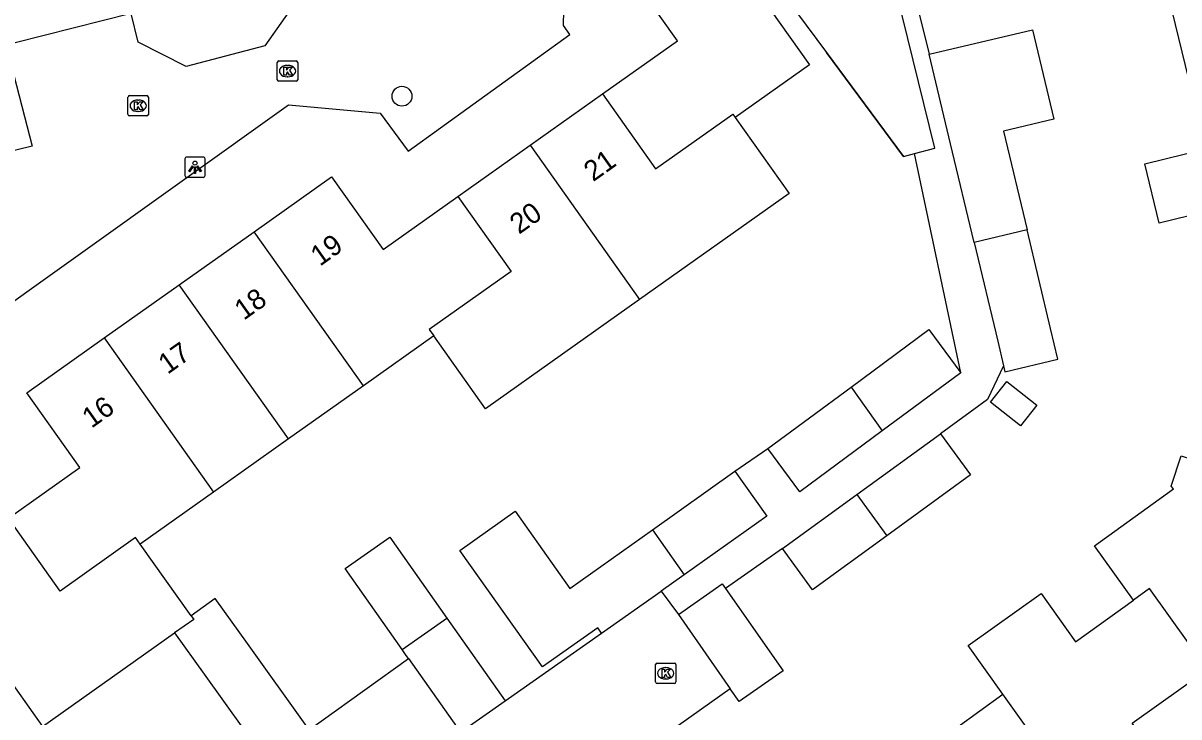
# Model space of a CAD drawing. Extents: x 158461 to 159795, y 387220 to 388672.
# Drawn here: x 159283.2 to 159340, y 387894.6 to 387928.7 of the extents above; entities that cross this region are included whole.
import ezdxf

# ---------------------------------------------------------------- set-up
doc = ezdxf.new("R2010")
doc.units = 0
for name, color, linetype in [('IMGEO_Boom', 7, 'Continuous'), ('IMGEO_Kolk', 7, 'Continuous'), ('IMGEO_Lichtpunt', 7, 'Continuous'), ('IMGEO_Muur', 7, 'Continuous'), ('IMGEO_Pand', 7, 'Continuous'), ('IMGEO_Pand_nummerreeks', 7, 'Continuous'), ('IMGEO_Rijbaan_lokaal_open', 7, 'Continuous'), ('IMGEO_Voetpad_open', 7, 'Continuous')]:
    doc.layers.add(name, color=color, linetype=linetype)

msp = doc.modelspace()

# ---------------------------------------------------------------- linework, layer by layer
at = {"layer": 'IMGEO_Boom'}
msp.add_circle((159301.801, 387925.058), 0.489, dxfattribs=at)
at = {"layer": 'IMGEO_Kolk'}
for p, q in [((159295.674, 387925.867), (159295.674, 387926.719)), ((159295.749, 387926.793), (159296.601, 387926.793)), ((159296.162, 387926.573), (159296.187, 387926.573)), ((159296.675, 387926.719), (159296.675, 387925.867)), ((159296.185, 387926.013), (159296.16, 387926.013)), ((159296.601, 387925.793), (159295.749, 387925.793)), ((159288.333, 387924.163), (159288.333, 387925.015)), ((159288.408, 387925.089), (159289.26, 387925.089)), ((159288.821, 387924.869), (159288.846, 387924.869)), ((159289.334, 387925.015), (159289.334, 387924.163)), ((159288.844, 387924.309), (159288.819, 387924.309)), ((159289.26, 387924.089), (159288.408, 387924.089)), ((159314.268, 387896.271), (159314.268, 387897.123)), ((159314.343, 387897.197), (159315.195, 387897.197)), ((159314.756, 387896.977), (159314.781, 387896.977)), ((159315.269, 387897.123), (159315.269, 387896.271)), ((159314.779, 387896.417), (159314.754, 387896.417)), ((159315.195, 387896.197), (159314.343, 387896.197))]:
    msp.add_line(p, q, dxfattribs=at)
for points in [[(159295.674, 387925.867), (159295.674, 387926.719)], [(159295.749, 387926.793), (159296.601, 387926.793)], [(159295.995, 387926.493), (159296.118, 387926.493), (159296.118, 387926.342), (159296.248, 387926.493), (159296.412, 387926.493), (159296.266, 387926.342), (159296.419, 387926.093), (159296.267, 387926.093), (159296.182, 387926.257), (159296.118, 387926.19), (159296.118, 387926.093), (159295.995, 387926.093), (159295.995, 387926.493)], [(159296.675, 387926.719), (159296.675, 387925.867)], [(159296.601, 387925.793), (159295.749, 387925.793)], [(159288.333, 387924.163), (159288.333, 387925.015)], [(159288.408, 387925.089), (159289.26, 387925.089)], [(159288.654, 387924.789), (159288.777, 387924.789), (159288.777, 387924.638), (159288.907, 387924.789), (159289.071, 387924.789), (159288.925, 387924.638), (159289.078, 387924.389), (159288.926, 387924.389), (159288.841, 387924.553), (159288.777, 387924.486), (159288.777, 387924.389), (159288.654, 387924.389), (159288.654, 387924.789)], [(159289.334, 387925.015), (159289.334, 387924.163)], [(159289.26, 387924.089), (159288.408, 387924.089)], [(159314.268, 387896.271), (159314.268, 387897.123)], [(159314.343, 387897.197), (159315.195, 387897.197)], [(159314.589, 387896.897), (159314.712, 387896.897), (159314.712, 387896.746), (159314.842, 387896.897), (159315.006, 387896.897), (159314.86, 387896.746), (159315.013, 387896.497), (159314.861, 387896.497), (159314.776, 387896.661), (159314.712, 387896.594), (159314.712, 387896.497), (159314.589, 387896.497), (159314.589, 387896.897)], [(159315.269, 387897.123), (159315.269, 387896.271)], [(159315.195, 387896.197), (159314.343, 387896.197)]]:
    msp.add_lwpolyline(points, dxfattribs=at)
for centre, start, end in [((159295.751, 387926.717), 91.552, 178.448), ((159295.751, 387926.717), 91.552, 178.448), ((159296.599, 387926.717), 1.552, 88.448), ((159296.599, 387926.717), 1.552, 88.448), ((159295.751, 387925.869), 181.552, 268.448), ((159295.751, 387925.869), 181.552, 268.448), ((159296.599, 387925.869), 271.552, 358.448), ((159296.599, 387925.869), 271.552, 358.448), ((159288.41, 387925.013), 91.552, 178.448), ((159288.41, 387925.013), 91.552, 178.448), ((159289.258, 387925.013), 1.552, 88.448), ((159289.258, 387925.013), 1.552, 88.448), ((159288.41, 387924.165), 181.552, 268.448), ((159288.41, 387924.165), 181.552, 268.448), ((159289.258, 387924.165), 271.552, 358.448), ((159289.258, 387924.165), 271.552, 358.448), ((159314.345, 387897.121), 91.552, 178.448), ((159314.345, 387897.121), 91.552, 178.448), ((159315.193, 387897.121), 1.552, 88.448), ((159315.193, 387897.121), 1.552, 88.448), ((159314.345, 387896.273), 181.552, 268.448), ((159314.345, 387896.273), 181.552, 268.448), ((159315.193, 387896.273), 271.552, 358.448), ((159315.193, 387896.273), 271.552, 358.448)]:
    msp.add_arc(centre, 0.0765, start, end, dxfattribs=at)
for centre, major_axis, ratio, start_param, end_param in [((159296.161, 387926.293), (-0.387, 0.002), 0.722429, 4.712389, 7.853982), ((159296.186, 387926.293), (-0.39, 0.002), 0.717154, 1.570796, 4.712389), ((159288.82, 387924.589), (-0.387, 0.002), 0.722429, 4.712389, 7.853982), ((159288.845, 387924.589), (-0.39, 0.002), 0.717154, 1.570796, 4.712389), ((159314.755, 387896.697), (-0.387, 0.002), 0.722429, 4.712389, 7.853982), ((159314.78, 387896.697), (-0.39, 0.002), 0.717154, 1.570796, 4.712389)]:
    msp.add_ellipse(centre, major_axis=major_axis, ratio=ratio, start_param=start_param, end_param=end_param, dxfattribs=at)
at = {"layer": 'IMGEO_Lichtpunt'}
for p, q in [((159291.129, 387921.974), (159291.129, 387921.167)), ((159291.129, 387921.974), (159291.129, 387921.167)), ((159292.031, 387922.069), (159291.223, 387922.069)), ((159292.031, 387922.069), (159291.223, 387922.069)), ((159292.125, 387921.167), (159292.125, 387921.974)), ((159292.125, 387921.167), (159292.125, 387921.974)), ((159291.223, 387921.073), (159292.031, 387921.073)), ((159291.223, 387921.073), (159292.031, 387921.073))]:
    msp.add_line(p, q, dxfattribs=at)
for points in [[(159291.503, 387921.638), (159291.542, 387921.61), (159291.354, 387921.348), (159291.316, 387921.375), (159291.503, 387921.638)], [(159291.605, 387921.59), (159291.652, 387921.59), (159291.652, 387921.268), (159291.605, 387921.268), (159291.605, 387921.59)], [(159291.715, 387921.61), (159291.753, 387921.637), (159291.94, 387921.375), (159291.901, 387921.347), (159291.715, 387921.61)]]:
    msp.add_lwpolyline(points, dxfattribs=at)
msp.add_circle((159291.628, 387921.772), 0.0994, dxfattribs=at)
for centre, start, end in [((159291.223, 387921.974), 90, 180), ((159291.223, 387921.974), 90, 180), ((159292.031, 387921.974), 0, 90), ((159292.031, 387921.974), 0, 90), ((159291.223, 387921.167), 180, 270), ((159291.223, 387921.167), 180, 270), ((159292.031, 387921.167), 270, 0), ((159292.031, 387921.167), 270, 360)]:
    msp.add_arc(centre, 0.0946, start, end, dxfattribs=at)
at = {"layer": 'IMGEO_Muur'}
msp.add_lwpolyline([(159326.458, 387922.09), (159322.676, 387927.2)], dxfattribs=at)
at = {"layer": 'IMGEO_Pand'}
for points in [[(159311.661, 387925.177), (159315.341, 387927.787), (159312.712, 387931.495), (159316.472, 387934.161), (159321.832, 387926.601), (159318.189, 387924.017)], [(159341.327, 387922.477), (159339.162, 387931.36), (159343.499, 387932.417)], [(159327.727, 387927.122), (159332.796, 387928.33), (159333.844, 387923.931), (159331.373, 387923.342), (159332.53, 387918.488)], [(159329.931, 387917.87), (159328.775, 387922.723), (159327.727, 387927.122)], [(159308.106, 387922.657), (159311.661, 387925.177)], [(159311.661, 387925.177), (159314.273, 387921.492), (159318.07, 387924.184), (159318.189, 387924.017)], [(159318.189, 387924.017), (159320.838, 387920.281), (159313.486, 387915.068)], [(159304.551, 387920.136), (159308.106, 387922.657)], [(159308.106, 387922.657), (159313.486, 387915.068)], [(159343.498, 387913.573), (159342.038, 387919.561), (159339.028, 387918.827), (159338.317, 387921.743), (159341.327, 387922.477)], [(159294.533, 387918.401), (159298.342, 387921.102), (159300.875, 387917.53), (159304.551, 387920.136)], [(159304.551, 387920.136), (159307.162, 387916.452), (159303.137, 387913.597), (159303.363, 387913.275)], [(159332.53, 387918.488), (159329.931, 387917.87)], [(159331.375, 387911.807), (159331.444, 387911.518), (159334.043, 387912.137), (159333.686, 387913.635), (159332.53, 387918.488)], [(159290.851, 387915.791), (159294.533, 387918.401)], [(159299.907, 387910.824), (159294.533, 387918.401)], [(159329.931, 387917.87), (159331.087, 387913.016), (159331.375, 387911.807)], [(159287.169, 387913.18), (159290.851, 387915.791)], [(159296.225, 387908.214), (159290.851, 387915.791)], [(159313.486, 387915.068), (159305.904, 387909.691), (159303.363, 387913.275)], [(159323.885, 387910.767), (159327.703, 387913.586), (159329.273, 387911.459)], [(159282.461, 387904.316), (159285.973, 387906.806), (159283.366, 387910.483), (159287.169, 387913.18)], [(159287.169, 387913.18), (159292.543, 387905.603)], [(159303.363, 387913.275), (159299.907, 387910.824)], [(159329.273, 387911.459), (159325.416, 387908.61)], [(159299.907, 387910.824), (159296.225, 387908.214)], [(159319.783, 387907.737), (159323.885, 387910.767)], [(159323.885, 387910.767), (159325.416, 387908.61)], [(159333.004, 387909.879), (159332.204, 387908.865), (159330.74, 387910.021), (159331.54, 387911.034), (159333.004, 387909.879)], [(159296.225, 387908.214), (159292.543, 387905.603)], [(159325.416, 387908.61), (159321.354, 387905.61), (159319.783, 387907.737)], [(159324.165, 387905.483), (159328.282, 387908.472)], [(159328.282, 387908.472), (159329.755, 387906.443), (159325.64, 387903.456)], [(159337.764, 387900.294), (159335.846, 387902.955), (159339.736, 387905.757), (159339.623, 387905.891), (159340.103, 387907.379), (159342.06, 387906.748)], [(159314.115, 387903.748), (159318.173, 387906.628)], [(159318.173, 387906.628), (159319.736, 387904.426), (159315.675, 387901.544)], [(159292.543, 387905.603), (159288.938, 387903.047)], [(159320.514, 387902.833), (159324.165, 387905.483)], [(159324.165, 387905.483), (159325.64, 387903.456)], [(159288.938, 387903.047), (159288.71, 387903.369), (159284.998, 387900.737), (159282.461, 387904.316)], [(159311.617, 387898.664), (159311.426, 387898.933), (159308.711, 387897.006), (159304.647, 387902.73), (159307.363, 387904.658), (159310.054, 387900.866), (159314.115, 387903.748)], [(159314.115, 387903.748), (159315.675, 387901.544)], [(159301.815, 387897.86), (159299.01, 387901.84), (159301.205, 387903.386), (159304.01, 387899.405)], [(159325.64, 387903.456), (159321.987, 387900.805), (159320.514, 387902.833)], [(159291.434, 387899.527), (159288.938, 387903.047)], [(159278.741, 387901.678), (159284.129, 387894.074)], [(159315.675, 387901.544), (159314.542, 387900.74)], [(159315.394, 387899.588), (159317.549, 387901.091), (159317.702, 387900.872)], [(159317.702, 387900.872), (159320.534, 387896.811), (159318.379, 387895.308), (159317.94, 387895.937)], [(159340.285, 387890.623), (159337.698, 387894.247), (159341.395, 387896.886), (159338.555, 387900.864), (159337.764, 387900.294)], [(159290.627, 387898.681), (159292.084, 387896.648), (159295.012, 387892.562), (159297.128, 387894.078), (159294.208, 387898.153), (159292.616, 387900.374), (159291.434, 387899.527)], [(159311.617, 387898.664), (159314.542, 387900.74)], [(159331.344, 387895.67), (159329.641, 387898.056), (159333.221, 387900.611), (159334.913, 387898.24), (159337.764, 387900.294)], [(159291.434, 387899.527), (159291.563, 387899.345), (159290.627, 387898.681)], [(159301.815, 387897.86), (159304.01, 387899.405)], [(159304.01, 387899.405), (159306.869, 387895.346)], [(159315.394, 387899.588), (159317.94, 387895.937)], [(159284.129, 387894.074), (159290.627, 387898.681)], [(159302.123, 387897.417), (159302.012, 387897.576), (159301.815, 387897.86)], [(159302.123, 387897.417), (159304.671, 387893.798), (159306.869, 387895.346)], [(159326.514, 387886.616), (159323.887, 387890.297), (159327.944, 387893.22), (159331.344, 387895.67)], [(159336.748, 387888.098), (159331.344, 387895.67)]]:
    msp.add_lwpolyline(points, dxfattribs=at)
at = {"layer": 'IMGEO_Rijbaan_lokaal_open'}
for points in [[(159314.584, 387935.377), (159309.017, 387933.824), (159306.7, 387935.516), (159306.551, 387935.896), (159297.133, 387933.571), (159297.73, 387931.332), (159295.066, 387927.539), (159291.187, 387926.526), (159288.83, 387927.718), (159288.491, 387929.123)], [(159280.635, 387913.513), (159296.221, 387924.63), (159300.728, 387924.234), (159302.104, 387922.355), (159310.058, 387928.088), (159309.749, 387928.528), (159309.792, 387930.816), (159314.825, 387934.515)], [(159288.491, 387929.123), (159282.794, 387927.687)], [(159282.479, 387927.039), (159283.615, 387922.598), (159263.1, 387917.593), (159262.629, 387919.5)], [(159314.542, 387900.74), (159315.394, 387899.588)], [(159306.869, 387895.346), (159311.617, 387898.664)], [(159289.243, 387888.19), (159302.123, 387897.417)], [(159317.94, 387895.937), (159312.459, 387892.051)]]:
    msp.add_lwpolyline(points, dxfattribs=at)
at = {"layer": 'IMGEO_Voetpad_open'}
for points in [[(159326.995, 387922.237), (159328.003, 387922.512), (159318.94, 387959.316)], [(159314.825, 387934.515), (159314.934, 387934.595), (159315.124, 387934.355), (159319.033, 387935.698), (159320.195, 387930.551), (159322.676, 387927.2), (159326.458, 387922.09), (159326.995, 387922.237)], [(159326.696, 387931.216), (159327.727, 387927.122)], [(159329.273, 387911.459), (159326.995, 387922.237)], [(159331.375, 387911.807), (159330.592, 387910.153), (159328.282, 387908.472)], [(159318.173, 387906.628), (159319.783, 387907.737)], [(159320.514, 387902.833), (159317.702, 387900.872)]]:
    msp.add_lwpolyline(points, dxfattribs=at)

# ---------------------------------------------------------------- texts
at = {"layer": 'IMGEO_Pand_nummerreeks'}
for s, rotation, p in [('21', 35.3406, (159311.199, 387920.83)), ('20', 35.3406, (159307.555, 387918.244)), ('19', 35.3392, (159297.767, 387916.674)), ('18', 35.3392, (159294.025, 387914.021)), ('17', 35.3392, (159290.279, 387911.364)), ('16', 35.3392, (159286.535, 387908.71))]:
    msp.add_text(s, height=1, rotation=rotation, dxfattribs=at).set_placement(p)

doc.saveas('drawing.dxf')
